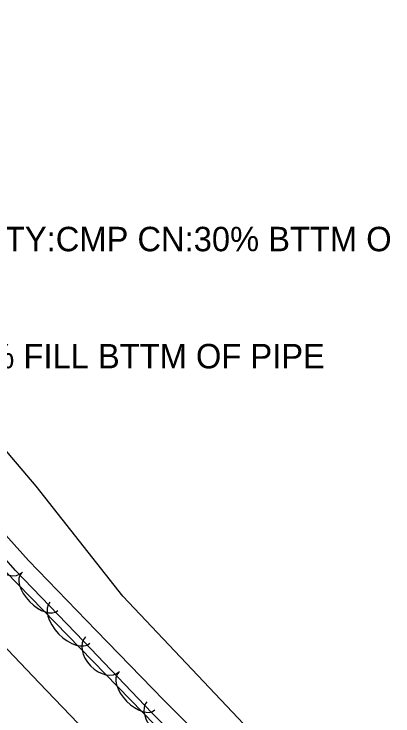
# Model space of a CAD drawing. Extents: x 954793 to 988390, y 1867850 to 1924428.
# Drawn here: x 955411.2 to 955488.7, y 1923353.5 to 1923497.2 of the extents above; entities that cross this region are included whole.
import ezdxf

# ---------------------------------------------------------------- set-up
doc = ezdxf.new("R2010")
doc.units = 0
for name, color, linetype in [('S_DITCHLINE', 7, 'Continuous'), ('S_EDGE_PAVEMENT', 7, 'Continuous'), ('S_PAVEMENT_CROWN', 7, 'Continuous'), ('S_SHOULDER', 7, 'Continuous'), ('S_SIDE_DRAIN_ANNOT', 7, 'Continuous'), ('S_TREE', 7, 'Continuous')]:
    doc.layers.add(name, color=color, linetype=linetype)

msp = doc.modelspace()

# ---------------------------------------------------------------- linework, layer by layer
at = {"layer": 'S_DITCHLINE'}
msp.add_lwpolyline([(955650.3, 1923158.47), (955652.45, 1923170.96), (955639.32, 1923187.19), (955635.02, 1923195.86), (955625.5, 1923199.37), (955612.95, 1923207.35), (955596.81, 1923221.95), (955580.67, 1923236.54), (955566.66, 1923247.89), (955552.65, 1923259.24), (955538.65, 1923270.59), (955524.64, 1923281.94), (955511.38, 1923293.93), (955498.13, 1923305.92), (955489.37, 1923317.02), (955480.61, 1923328.12), (955468.84, 1923340.59), (955457.06, 1923353.07), (955445.28, 1923365.54), (955433.5, 1923378.02), (955424.62, 1923389.29), (955415.74, 1923400.56), (955403.81, 1923414.52), (955391.89, 1923428.48)], dxfattribs=at)
at = {"layer": 'S_EDGE_PAVEMENT'}
msp.add_lwpolyline([(955607.44, 1923192.49), (955590.45, 1923208.84), (955573.47, 1923225.19), (955556.88, 1923240.93), (955540.3, 1923256.68), (955523.38, 1923272.72), (955506.47, 1923288.77), (955489.14, 1923305.43), (955471.81, 1923322.09), (955455.61, 1923338.13), (955439.41, 1923354.17), (955425.48, 1923368.74), (955411.54, 1923383.31), (955396.45, 1923400.33), (955381.36, 1923417.34), (955369.11, 1923433.09), (955356.86, 1923448.83), (955344.91, 1923466.12), (955339.01, 1923474.65)], dxfattribs=at)
at = {"layer": 'S_PAVEMENT_CROWN'}
msp.add_lwpolyline([(955615.88, 1923168.09), (955599.04, 1923184.1), (955582.05, 1923200.31), (955565.07, 1923216.53), (955548.94, 1923231.83), (955532.81, 1923247.13), (955515.25, 1923263.88), (955497.69, 1923280.64), (955480.4, 1923297.02), (955463.11, 1923313.4), (955446.89, 1923329.39), (955430.66, 1923345.37), (955416.37, 1923360.32), (955402.08, 1923375.28), (955387.04, 1923391.97), (955372, 1923408.67), (955359.11, 1923424.98), (955346.23, 1923441.3), (955334.55, 1923458.5), (955322.88, 1923475.71), (955311.48, 1923493.88), (955300.09, 1923512.05)], dxfattribs=at)
at = {"layer": 'S_SHOULDER'}
msp.add_lwpolyline([(955609.93, 1923195.17), (955593.1, 1923211.44), (955576.27, 1923227.7), (955559.64, 1923243.5), (955543.02, 1923259.29), (955526.13, 1923275.33), (955509.23, 1923291.37), (955491.7, 1923308), (955474.17, 1923324.64), (955458.01, 1923340.7), (955441.85, 1923356.76), (955428.02, 1923371.05), (955414.2, 1923385.34), (955400.64, 1923400.33), (955387.07, 1923415.32), (955385.2, 1923418.85)], dxfattribs=at)
at = {"layer": 'S_TREE'}
msp.add_lwpolyline([(955472.34, 1923321.88), (955445.24, 1923346.38), (955409.5, 1923383.06), (955379.27, 1923414.75), (955373.86, 1923420.55), (955346.35, 1923449.6), (955327.56, 1923493.86), (955324.45, 1923516.54), (955326.26, 1923529.92), (955334.13, 1923540.77), (955340.06, 1923560.56), (955343.87, 1923583.56), (955349.84, 1923614.85), (955353.27, 1923627.65)], dxfattribs=at)
for centre, major_axis, ratio in [((955409.5, 1923386.52), (3.42, -3.59), 0.685311), ((955416.46, 1923378.96), (3.73, -3.83), 0.540699), ((955422.65, 1923372.6), (4.1, -4.2), 0.55008), ((955429.3, 1923366.16), (3.46, -3.55), 0.685311), ((955436.3, 1923358.59), (3.73, -3.83), 0.540699), ((955442.49, 1923352.24), (4.1, -4.2), 0.55008)]:
    msp.add_ellipse(centre, major_axis=major_axis, ratio=ratio, start_param=3.141593, end_param=6.283185, dxfattribs=at)

# ---------------------------------------------------------------- texts
at = {"layer": 'S_SIDE_DRAIN_ANNOT'}
for s, p in [('DI:18" CMP TY:CMP CN:30% BTTM O', (955372.42, 1923448.62)), ('CN:0% FILL BTTM OF PIPE', (955390.11, 1923424.66))]:
    msp.add_text(s, height=5, dxfattribs=at).set_placement(p)

doc.saveas('drawing.dxf')
